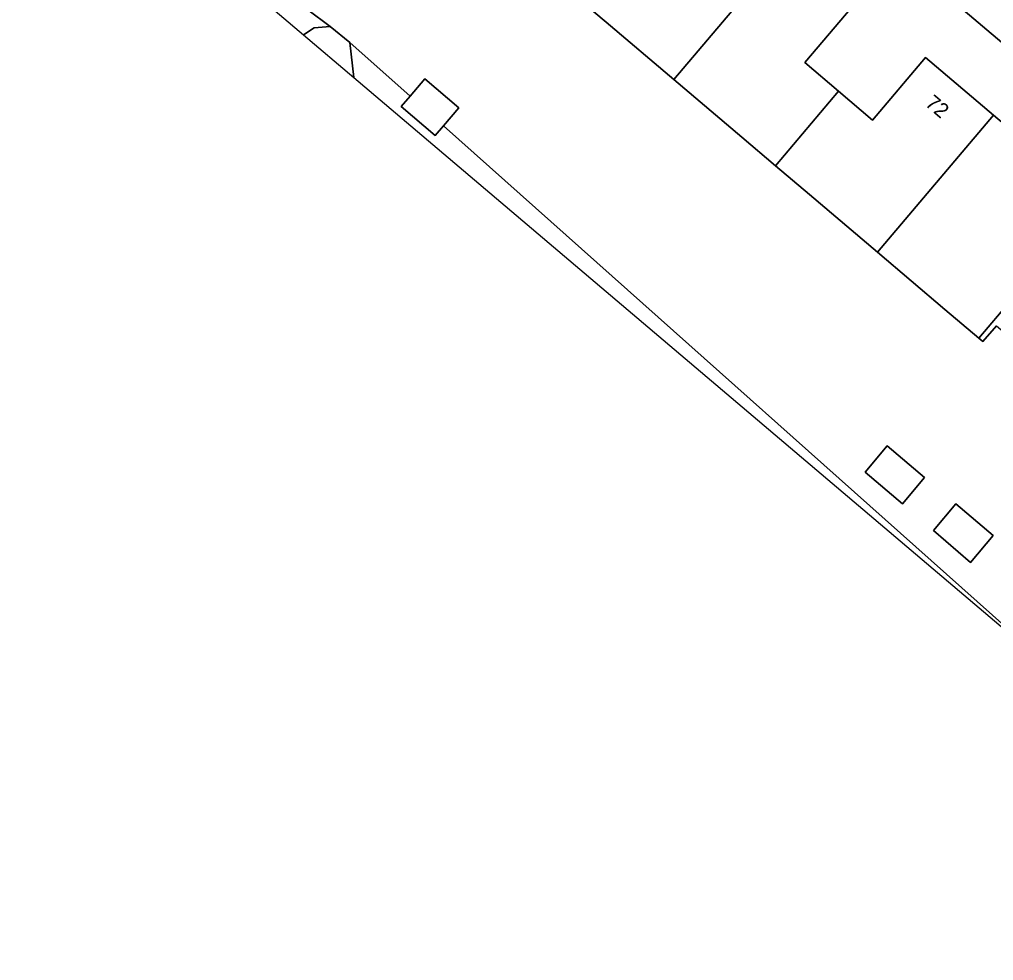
# Model space of a CAD drawing. Extents: x 156412 to 157779, y 382335 to 383768.
# Drawn here: x 156760.3 to 156826, y 382365.8 to 382429.3 of the extents above; entities that cross this region are included whole.
import ezdxf

# ---------------------------------------------------------------- set-up
doc = ezdxf.new("R2010")
doc.units = 0
for name, color, linetype in [('IMGEO_Erf', 7, 'Continuous'), ('IMGEO_Grasland_overig', 7, 'Continuous'), ('IMGEO_Pand', 7, 'Continuous'), ('IMGEO_Pand_nummerreeks', 7, 'Continuous'), ('IMGEO_Sloot', 7, 'Continuous'), ('IMGEO_Voetpad_open', 7, 'Continuous')]:
    doc.layers.add(name, color=color, linetype=linetype)

msp = doc.modelspace()

# ---------------------------------------------------------------- linework, layer by layer
at = {"layer": 'IMGEO_Erf'}
for points in [[(156772.208, 382435.618), (156781.23, 382428.836), (156782.557, 382427.77), (156786.631, 382424.138), (156787.618, 382425.302), (156789.921, 382423.349), (156788.885, 382422.128), (156832.144, 382383.561)], [(156849.783, 382408.111), (156821.763, 382431.828)], [(156826.195, 382408.644), (156825.284, 382407.567), (156825.016, 382407.795), (156822.721, 382409.742), (156818.164, 382413.609), (156813.581, 382417.498), (156811.294, 382419.439), (156809.01, 382421.376), (156804.439, 382425.255), (156799.87, 382429.132), (156797.367, 382431.255)], [(156816.834, 382430.618), (156813.267, 382426.411), (156815.548, 382424.466), (156817.829, 382422.522), (156821.414, 382426.737), (156825.995, 382422.864), (156830.576, 382418.991)]]:
    msp.add_lwpolyline(points, dxfattribs=at)
for points in [[(156819.849, 382396.616), (156817.331, 382398.761), (156818.83, 382400.533), (156821.339, 382398.389)], [(156825.976, 382394.472), (156824.452, 382392.657), (156821.95, 382394.826), (156823.457, 382396.614)]]:
    msp.add_lwpolyline(points, close=True, dxfattribs=at)
at = {"layer": 'IMGEO_Grasland_overig'}
for points in [[(156779.438, 382428.283), (156780.163, 382428.746), (156781.23, 382428.836), (156772.208, 382435.618), (156760.299, 382444.569), (156760.279, 382444.54)], [(156782.828, 382425.407), (156832.144, 382383.561), (156788.885, 382422.128), (156788.332, 382421.476), (156786.03, 382423.429), (156786.631, 382424.138), (156782.557, 382427.77)]]:
    msp.add_lwpolyline(points, close=True, dxfattribs=at)
at = {"layer": 'IMGEO_Pand'}
for points in [[(156812.265, 382434.503), (156807.696, 382438.387), (156804.14, 382434.178), (156801.645, 382436.286), (156798.968, 382433.123), (156797.367, 382431.255), (156799.87, 382429.132), (156804.439, 382425.255)], [(156816.834, 382430.618), (156812.265, 382434.503), (156804.439, 382425.255), (156809.01, 382421.376), (156811.294, 382419.439), (156815.548, 382424.466), (156813.267, 382426.411)], [(156825.995, 382422.864), (156821.414, 382426.737), (156817.829, 382422.522), (156815.548, 382424.466), (156811.294, 382419.439), (156813.581, 382417.498), (156818.164, 382413.609)], [(156786.631, 382424.138), (156786.03, 382423.429), (156788.332, 382421.476), (156788.885, 382422.128), (156789.921, 382423.349), (156787.618, 382425.302)], [(156830.576, 382418.991), (156825.995, 382422.864), (156818.164, 382413.609), (156822.721, 382409.742), (156825.016, 382407.795), (156829.278, 382412.835), (156826.992, 382414.794)], [(156837.437, 382413.161), (156832.862, 382417.032), (156829.278, 382412.835), (156825.016, 382407.795), (156825.284, 382407.567), (156826.195, 382408.644), (156830.519, 382404.985)], [(156817.331, 382398.761), (156819.849, 382396.616), (156821.339, 382398.389), (156818.83, 382400.533)], [(156821.95, 382394.826), (156824.452, 382392.657), (156825.976, 382394.472), (156823.457, 382396.614)]]:
    msp.add_lwpolyline(points, close=True, dxfattribs=at)
at = {"layer": 'IMGEO_Sloot'}
msp.add_lwpolyline([(156779.438, 382428.283), (156782.828, 382425.407), (156782.557, 382427.77), (156781.23, 382428.836), (156780.163, 382428.746)], close=True, dxfattribs=at)
at = {"layer": 'IMGEO_Voetpad_open'}
msp.add_lwpolyline([(156794.793, 382458.992), (156802.386, 382467.905), (156803.522, 382469.239), (156808.479, 382475.058), (156810.033, 382476.883), (156811.563, 382478.679), (156814.902, 382482.597), (156818.136, 382486.392), (156824.64, 382494.023), (156826.198, 382495.85), (156827.163, 382496.983), (156832.477, 382503.264), (156832.153, 382503.644), (156831.533, 382504.167), (156810.572, 382479.519), (156791.675, 382457.364), (156821.763, 382431.828), (156849.783, 382408.111), (156876.247, 382385.72), (156880.938, 382381.751), (156899.797, 382365.794), (156922.237, 382392.249)], dxfattribs=at)

# ---------------------------------------------------------------- texts
at = {"layer": 'IMGEO_Pand_nummerreeks'}
msp.add_text('72', height=1, rotation=319.78409, dxfattribs=at).set_placement((156821.321, 382423.542))

doc.saveas('drawing.dxf')
